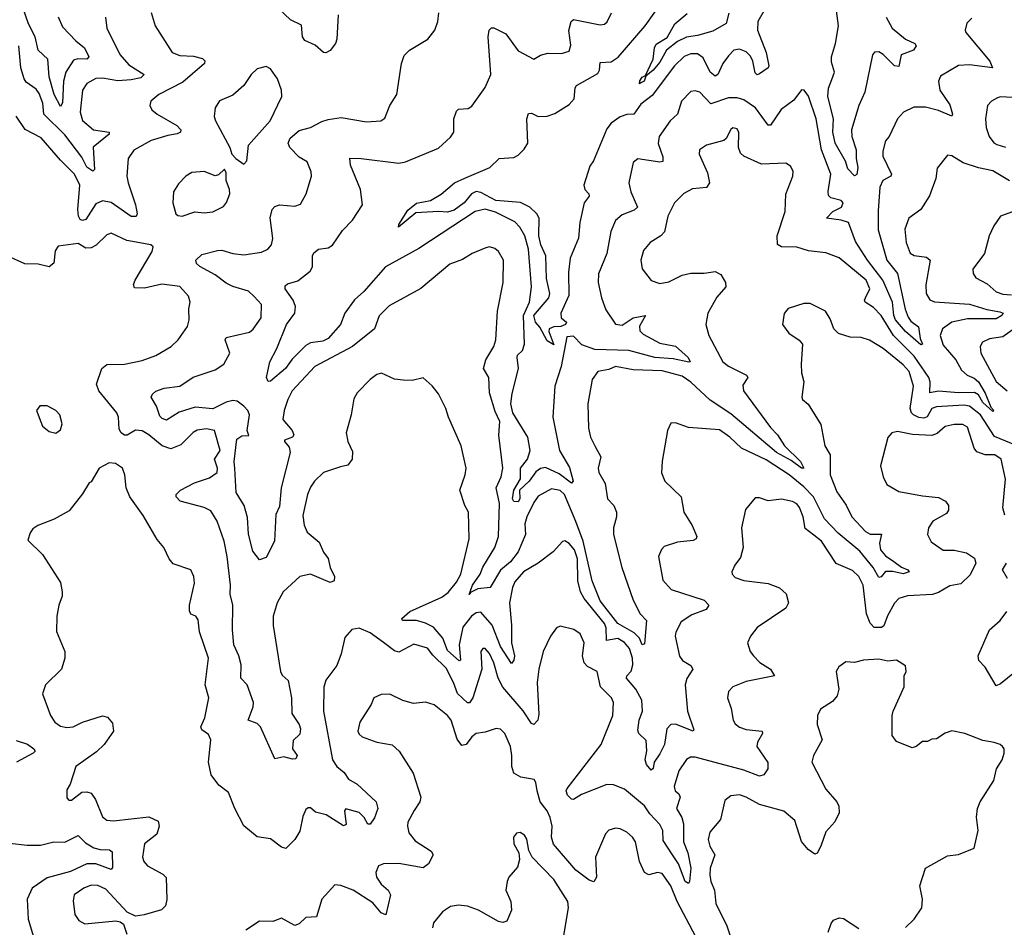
# Model space of a CAD drawing. Extents: x 1443846 to 1577407, y 839182 to 927291.
# Tile 287 of 535: x 1529261 to 1533712, y 852518 to 856623. Entities that reach past the tile are written whole.
import ezdxf

# ---------------------------------------------------------------- set-up
doc = ezdxf.new("R2010")
doc.units = 0

msp = doc.modelspace()

# ---------------------------------------------------------------- linework, layer by layer
at = {"layer": '0CON20XD'}
for points in [[(1531612.1, 855232.1), (1531593.2, 855255), (1531584.8, 855285), (1531653.6, 855365), (1531657.7, 855385), (1531643.1, 855453.1), (1531638.8, 855555), (1531617.3, 855605), (1531608.4, 855645), (1531609.2, 855725), (1531599.2, 855745), (1531567.2, 855775), (1531525, 855796.8), (1531413.3, 855805), (1531345, 855841.2), (1531325, 855845.2), (1531304.2, 855835.8), (1531269.8, 855795), (1531225, 855762.2), (1531195, 855752.1), (1531155, 855755.9), (1531051.3, 855748.7), (1530973.3, 855685), (1530975, 855696.7), (1531015, 855761.2), (1531055, 855792.9), (1531117.5, 855805), (1531165.8, 855834.2), (1531226.2, 855885), (1531273.2, 855906.8), (1531386, 855955), (1531428.8, 855995), (1531495, 856000), (1531515, 856010), (1531542.2, 856037.8), (1531557.8, 856065), (1531553.3, 856175), (1531561.3, 856198.7), (1531575, 856200.6), (1531605, 856184.5), (1531645, 856187.3), (1531680.9, 856199.1), (1531745, 856239.2), (1531767.3, 856265), (1531771.8, 856315), (1531777.8, 856325), (1531875, 856379.5), (1531882.7, 856395), (1531885, 856429.2), (1531935, 856432.8), (1531966.8, 856453.2), (1532087.9, 856595), (1532170.2, 856709.8)], [(1532655, 856715.7), (1532597.8, 856615), (1532596.9, 856575), (1532634.8, 856475), (1532648.2, 856415), (1532644.4, 856405), (1532605, 856377.8), (1532595, 856373.1), (1532585, 856382.5), (1532575.3, 856435), (1532565, 856457.5), (1532545, 856478.2), (1532515, 856490), (1532490, 856485), (1532465, 856460), (1532439.6, 856425), (1532417.6, 856375), (1532405, 856367.1), (1532381.9, 856385), (1532351.1, 856451.1), (1532325, 856468.7), (1532295, 856467.9), (1532265, 856456.1), (1532221.6, 856415), (1532120.4, 856279.6), (1532069.5, 856240.5), (1532037.3, 856195), (1532005, 856193.5), (1531975, 856184.3), (1531934.9, 856155.1), (1531915, 856128.8), (1531855.2, 855984.8), (1531839, 855961), (1531811.2, 855875), (1531815.4, 855855), (1531833.8, 855835), (1531835.4, 855825), (1531812.8, 855795), (1531793.8, 855706.2), (1531787.5, 855635), (1531749.6, 855545), (1531741.7, 855481.7), (1531742.8, 855375), (1531707.6, 855295), (1531708.9, 855275), (1531733.1, 855255), (1531728.5, 855245), (1531706.7, 855235), (1531675, 855234.1), (1531654.7, 855225), (1531652.8, 855212.7), (1531675, 855152), (1531645, 855171.1), (1531612.1, 855232.1)], [(1529435, 856635.7), (1529455, 856591.1), (1529515, 856526.7), (1529553.7, 856495), (1529573.8, 856455), (1529565.2, 856444.8), (1529523.8, 856446.2), (1529505, 856440), (1529470.4, 856385), (1529459.8, 856345), (1529455, 856246.7), (1529445, 856230.8), (1529417.7, 856285), (1529395.2, 856364.8), (1529389.2, 856445), (1529345.3, 856485), (1529331.5, 856545), (1529301.2, 856605), (1529275, 856677.7)], [(1530701.5, 856645), (1530695.3, 856535), (1530688.8, 856515), (1530665, 856484.4), (1530645, 856473.1), (1530635, 856474.4), (1530597.4, 856507.4), (1530549.6, 856529.6), (1530539.6, 856545), (1530535, 856597.8), (1530485, 856622.7), (1530429.6, 856675)], [(1533178.6, 856635), (1533205.6, 856585), (1533265, 856534.6), (1533307.5, 856515), (1533313.8, 856505), (1533301.4, 856485), (1533245, 856464.3), (1533235, 856410.8), (1533215, 856414.6), (1533165, 856466.2), (1533145, 856478.2), (1533125, 856475.5), (1533116.2, 856463.8), (1533081.1, 856295), (1533055, 856234.2), (1533021.4, 856125), (1533022.9, 856095), (1533041.9, 856035), (1533041.5, 855995), (1533049.5, 855955), (1533045, 855923.3), (1533035, 855916.2), (1533005, 855949.1), (1532993.4, 855983.4), (1532947, 856065), (1532937.3, 856115), (1532940.4, 856175), (1532913.5, 856275), (1532916.6, 856313.4), (1532931.9, 856351.9), (1532944.6, 856385), (1532930.3, 856430.3), (1532930.1, 856455), (1532948.8, 856515), (1532962.8, 856595), (1532950.6, 856685)], [(1529856, 856655), (1529874.2, 856595), (1529950, 856475), (1529985, 856461.1), (1530047.4, 856457.4), (1530087.7, 856447.7), (1530097.6, 856437.6), (1530097.1, 856425), (1529998.9, 856341.1), (1529890, 856285), (1529854.2, 856255), (1529849.2, 856235), (1529858, 856215), (1529882.5, 856195), (1529971.1, 856145), (1529989.4, 856125), (1529988.6, 856115), (1529973.8, 856106.2), (1529930.4, 856099.6), (1529855, 856076.8), (1529776.7, 856033.3), (1529751.9, 855995), (1529745.7, 855915), (1529751.1, 855885), (1529784.7, 855785), (1529792.7, 855745), (1529787.1, 855732.9), (1529765, 855733.1), (1529675, 855795.7), (1529635, 855803.8), (1529605, 855789.4), (1529560.3, 855719.7), (1529545, 855715.4), (1529535, 855719.6), (1529526.9, 855735), (1529524.4, 855765), (1529533.2, 855875), (1529509.2, 855925), (1529445, 855987.1), (1529358.5, 856088.5), (1529285.7, 856125.7), (1529245, 856187.1)], [(1529648.8, 856635), (1529655.4, 856585), (1529713.2, 856465), (1529755, 856419.2), (1529824.2, 856375), (1529809.4, 856360.6), (1529765, 856351.5)], [(1531863.1, 854693.1), (1531888.1, 854645), (1531876.4, 854595), (1531878.5, 854575), (1531907.1, 854525), (1531917.9, 854455), (1531947.5, 854425), (1531958.9, 854395), (1531959.4, 854375), (1531945.4, 854324.6), (1531945.4, 854294.6), (1531982.9, 854145), (1532035, 853997.1), (1532065.5, 853935), (1532094.4, 853905), (1532085, 853800), (1532075, 853795.8), (1532063.2, 853825), (1532039, 853849), (1531965, 853892), (1531885.6, 853995), (1531849.4, 854085), (1531808.9, 854265), (1531775, 854353.1), (1531723.3, 854475), (1531705, 854493.8), (1531665, 854500.3), (1531605, 854467.7), (1531585, 854439.4), (1531554.1, 854374.1), (1531545, 854342.5), (1531547.8, 854295), (1531514.6, 854215.4), (1531479.4, 854170.6), (1531435, 854133.6), (1531388.1, 854055), (1531331.4, 854048.6), (1531298.3, 854031.7), (1531293.3, 854023.3), (1531307.3, 854065), (1531343, 854115), (1531355, 854146.2), (1531408.9, 854235), (1531424.8, 854285), (1531430.4, 854435), (1531414.3, 854505), (1531438.1, 854555), (1531444.7, 854595), (1531426.8, 854743.2), (1531431.1, 854805), (1531410.6, 854850.6), (1531385.3, 854935), (1531382.2, 855005), (1531357.8, 855045), (1531368.9, 855085), (1531403.9, 855145), (1531413.8, 855175), (1531421.1, 855305), (1531446.5, 855435), (1531447.5, 855535), (1531425.6, 855575), (1531408.6, 855588.6), (1531385.5, 855595.5), (1531368.6, 855591.4), (1531306, 855565), (1531262.4, 855537.6), (1531205, 855516.7), (1531075, 855406.9), (1530930.9, 855329.1), (1530885.8, 855284.2), (1530864.6, 855225), (1530765, 855144.2), (1530595.7, 855055), (1530492.9, 854945), (1530473.8, 854905), (1530456.2, 854855), (1530450.8, 854815), (1530493.5, 854765), (1530500, 854745), (1530495, 854734.2), (1530458.6, 854721.4), (1530457.8, 854715), (1530479.5, 854689.5), (1530483.2, 854665), (1530443.9, 854505), (1530435, 854421.5), (1530419.2, 854385), (1530412.9, 854265), (1530375, 854190), (1530345, 854180), (1530315, 854218.8), (1530294.8, 854295.2), (1530291.2, 854371.2), (1530275.5, 854425.5), (1530239.7, 854485), (1530233.4, 854593.4), (1530230.3, 854625), (1530242.6, 854725), (1530265, 854741.4), (1530297.2, 854742.8), (1530290.2, 854765), (1530299.7, 854835), (1530293.1, 854855), (1530274.5, 854875), (1530245, 854896.8), (1530225, 854900.6), (1530195, 854892.6), (1530135, 854863.3), (1530055, 854870.5), (1529982, 854848), (1529925, 854811.5), (1529905, 854818.5), (1529895, 854830), (1529879.4, 854875), (1529855.8, 854915), (1529860.9, 854929.1), (1529877, 854943), (1529915, 854955.6), (1529985, 854965.5), (1530045, 855005.4), (1530145, 855039.1), (1530183.3, 855065), (1530211.5, 855115), (1530190, 855175), (1530193.8, 855185), (1530300.2, 855209.8), (1530316.6, 855223.4), (1530353.1, 855275), (1530354.3, 855335), (1530321.2, 855371.2), (1530295, 855395.8), (1530225, 855416.3), (1530195, 855431.4), (1530145, 855469.2), (1530075, 855506.7), (1530060.6, 855520.6), (1530058.1, 855535), (1530085, 855560.6), (1530155, 855578.9), (1530175, 855580.4), (1530225, 855565.4), (1530275, 855559.3), (1530355, 855571.1), (1530383.1, 855585), (1530399.4, 855605), (1530406.2, 855633.8), (1530393.6, 855726.4), (1530402.2, 855765), (1530415, 855777.8), (1530435, 855785.5), (1530505, 855779.4), (1530531.3, 855788.7), (1530556.9, 855835), (1530580, 855915), (1530579.2, 855935), (1530560, 855980), (1530525, 856001.8), (1530481.8, 856045), (1530475.5, 856065), (1530483.2, 856086.8), (1530525, 856122), (1530576.2, 856135), (1530627.1, 856162.9), (1530655, 856171.3), (1530715, 856180.4), (1530828.6, 856161.4), (1530894.3, 856165.7), (1530911.7, 856178.3), (1530934.5, 856235.5), (1530965.6, 856285), (1530986.5, 856425), (1530998.9, 856461.1), (1531022.5, 856485), (1531105.4, 856534.6), (1531137.5, 856575), (1531151.4, 856615), (1531156.4, 856653.6)], [(1533565, 856630), (1533542.5, 856607.5), (1533534.4, 856575), (1533537.8, 856565), (1533646.4, 856435), (1533658.8, 856405), (1533555, 856418.1), (1533505, 856415.4), (1533422.9, 856367.1), (1533413.9, 856345), (1533420.3, 856305), (1533465, 856237.5), (1533477.5, 856195), (1533475, 856186.7), (1533415, 856212.8), (1533355, 856227.7), (1533302.5, 856227.5), (1533255.8, 856205), (1533228.6, 856175), (1533191.2, 856095), (1533174.3, 856075), (1533162.1, 856027.9), (1533163.5, 856005), (1533201.8, 855925), (1533198.6, 855915), (1533163.5, 855895), (1533149.7, 855865), (1533141.2, 855758.8), (1533142.2, 855672.2), (1533180.4, 855535), (1533229, 855475), (1533263.8, 855313.8), (1533277.1, 855277.1), (1533289.3, 855259.3), (1533323.6, 855233.6), (1533331.7, 855181.7), (1533342.5, 855155), (1533335, 855152.5), (1533265, 855213.2), (1533219.8, 855265), (1533212, 855285), (1533205.9, 855345.9), (1533162.4, 855445), (1533093.3, 855535), (1533039.4, 855619.4), (1533007.7, 855705), (1532975, 855716.5), (1532908.8, 855725), (1532937.5, 855755), (1532976.4, 855775), (1532983.1, 855795), (1532975, 855805.5), (1532927.3, 855817.3), (1532917.8, 855827.8), (1532915.4, 855845.4), (1532928.2, 855925), (1532885.2, 856035), (1532861.4, 856175), (1532826.8, 856276.8), (1532806.7, 856305), (1532795, 856306.2), (1532761.1, 856258.9), (1532702.7, 856217.3), (1532655, 856145.5), (1532645, 856145.5), (1532586.8, 856225), (1532535, 856261.2), (1532505, 856269.1), (1532465, 856268.9), (1532385, 856242.5), (1532335.7, 856295), (1532315, 856301.5), (1532295, 856297.8), (1532253.1, 856255), (1532235, 856196), (1532200.8, 856165), (1532151.9, 856095), (1532147.6, 856062.4), (1532167.9, 856002.1), (1532167.7, 855982.3), (1532155, 855978.9), (1532055.6, 855994.4), (1532033.6, 855976.4), (1532014.3, 855885), (1532023.3, 855845), (1532053.1, 855775), (1532038.7, 855761.3), (1531985, 855740), (1531954.4, 855715), (1531932.9, 855665), (1531914.6, 855565.4), (1531877.2, 855472.8), (1531876.4, 855435), (1531890.5, 855365), (1531910.9, 855310.9), (1531955, 855245.7), (1531985, 855242), (1532035, 855273.7), (1532090, 855285), (1532063.3, 855236.7), (1532064.6, 855215), (1532080.1, 855200.1), (1532155, 855160.3), (1532225, 855146.9), (1532282.2, 855095), (1532292.5, 855075), (1532286.4, 855073.6), (1532215, 855089.4), (1532132.9, 855095), (1532015, 855126.6), (1531861, 855131), (1531802.1, 855152.1), (1531765, 855191.4), (1531735, 855188.7), (1531708.4, 855055), (1531679.8, 854965), (1531671.6, 854825), (1531701.8, 854675), (1531746.8, 854596.8), (1531763.6, 854535), (1531755, 854526.4), (1531699.4, 854569.4), (1531637.4, 854597.4), (1531615, 854593.5), (1531595, 854577.4), (1531564.7, 854535), (1531520, 854495), (1531521.8, 854455), (1531515, 854441.8), (1531495, 854444.1), (1531488.4, 854455), (1531495, 854494.3), (1531524.5, 854545.5), (1531525.6, 854595), (1531556.6, 854635), (1531568.8, 854675), (1531557.5, 854735), (1531489.6, 854845), (1531481.7, 854885), (1531487.6, 854932.4), (1531515.8, 855045), (1531509.2, 855095), (1531511.8, 855105), (1531533.4, 855126.6), (1531543.7, 855155), (1531538.4, 855285), (1531566, 855345), (1531574.8, 855415), (1531560.4, 855585), (1531545, 855645.6), (1531522.2, 855685), (1531499.4, 855709.4), (1531411.8, 855751.8), (1531365, 855765.6), (1531320, 855755), (1531065, 855588.8), (1530915, 855505.3), (1530816.9, 855393.1), (1530775, 855356.2), (1530731.3, 855295), (1530710.8, 855245), (1530655, 855180.7), (1530630.8, 855169.2), (1530575, 855162), (1530555, 855149.6), (1530492.3, 855087.7), (1530462.3, 855045), (1530395, 854988.1), (1530385, 854986.2), (1530377.1, 855005), (1530392.5, 855075), (1530423.9, 855136.1), (1530467.1, 855245), (1530505.5, 855295), (1530507.5, 855325), (1530497.7, 855355), (1530461.1, 855405), (1530460.9, 855419.1), (1530471.9, 855428.1), (1530517.8, 855442.2), (1530574.6, 855485.4), (1530584.5, 855505), (1530584.5, 855555), (1530591.3, 855568.7), (1530611.2, 855585), (1530655, 855590.8), (1530675, 855603.3), (1530720.8, 855669.2), (1530765, 855716.7), (1530810.4, 855785), (1530801.2, 855855), (1530756.1, 855965), (1530753.3, 855996.7), (1530804.6, 855995.4), (1530975, 855973.8), (1531005, 855980.8), (1531155, 856041.9), (1531208, 856092), (1531224.2, 856115), (1531222.9, 856175), (1531235, 856210), (1531245, 856218), (1531288.3, 856221.7), (1531305, 856232), (1531365, 856316.2), (1531391.1, 856375), (1531378.1, 856545), (1531384.1, 856575.9), (1531394, 856586), (1531405, 856586), (1531458.5, 856558.5), (1531515, 856482.9), (1531585, 856444), (1531615, 856462), (1531648.3, 856471.7), (1531709.7, 856470.3), (1531745, 856480), (1531752.5, 856507.5), (1531744, 856574), (1531754.7, 856615), (1531765, 856623.8), (1531885, 856600.4), (1531905, 856602.2), (1531916.7, 856613.3), (1531936, 856654)], [(1532466.8, 856653.2), (1532454.7, 856605.3), (1532395, 856571.8), (1532325, 856551.4), (1532275, 856544.5), (1532235, 856524.2), (1532184.5, 856485.5), (1532155, 856430.9), (1532125, 856394.7), (1532091.7, 856368.3), (1532084, 856345), (1532071.2, 856338.8), (1532063, 856333), (1532065, 856346), (1532075, 856362.5), (1532089.3, 856370.7), (1532124.5, 856445), (1532130.2, 856495), (1532138.1, 856511.9), (1532187.6, 856542.4), (1532222.2, 856605), (1532278.5, 856651.5)], [(1529765, 856351.5), (1529705, 856346.8), (1529635, 856358.7), (1529605, 856357.7), (1529564.5, 856335), (1529545.4, 856305), (1529534.2, 856205), (1529545, 856167.3), (1529595, 856124.7), (1529665.6, 856115), (1529665.5, 856105), (1529593.3, 856046.7), (1529599.1, 855945), (1529592.3, 855937.7), (1529565, 855955.3), (1529541.6, 856001.6), (1529465, 856102), (1529370.2, 856195), (1529366, 856245), (1529349.1, 856289.1), (1529335, 856308.8), (1529290.9, 856340.9), (1529281.5, 856355), (1529266.2, 856405), (1529257.8, 856505)], [(1530275, 855970), (1530287.5, 855985), (1530296, 856055), (1530392.7, 856165), (1530445.7, 856275), (1530444.3, 856305), (1530427.1, 856355), (1530395, 856400), (1530375, 856411.2), (1530335, 856400), (1530308, 856375), (1530274.4, 856325.6), (1530225, 856281.9), (1530165, 856255.7), (1530144.3, 856225), (1530140.8, 856185), (1530145.8, 856165), (1530211.2, 856045), (1530220, 856015), (1530237.5, 855995), (1530275, 855970)], [(1533775, 856269.4), (1533695, 856273.5), (1533680.6, 856269.4), (1533653.8, 856255), (1533636, 856235), (1533626.9, 856175), (1533629.5, 856135), (1533643.2, 856095), (1533665, 856065.5), (1533678.1, 856058.1), (1533716.9, 856046.9)], [(1533735, 855893.6), (1533659.4, 855939.4), (1533595, 855952.9), (1533526.1, 855976.1), (1533475, 856007.5), (1533455, 856010), (1533408.3, 855951.7), (1533403.1, 855905), (1533374, 855826), (1533334.2, 855765), (1533280.6, 855725), (1533262.2, 855675), (1533267.8, 855615), (1533286.9, 855566.9), (1533305, 855556.4), (1533359.6, 855549.6), (1533377.1, 855535), (1533356.6, 855423.4), (1533358.9, 855385), (1533375, 855355.7), (1533396.9, 855346.9), (1533555, 855336.9), (1533632.5, 855312.5), (1533691.7, 855301.7), (1533706.5, 855295), (1533700.7, 855285), (1533675, 855269.8), (1533545, 855269.2), (1533475, 855254.8), (1533432.7, 855225), (1533421.6, 855195), (1533435, 855151.2), (1533492.2, 855085), (1533518.1, 855038.1), (1533543.9, 855015), (1533575, 855001.6), (1533595.2, 854985), (1533625, 854934.4), (1533650.5, 854870.5), (1533663.8, 854855), (1533659.7, 854850.3), (1533615, 854891.6), (1533595.5, 854925.5), (1533576.6, 854936.6), (1533505, 854935.3), (1533415, 854943.2), (1533375.6, 854935.6), (1533377.1, 854985), (1533371.2, 855005), (1533305, 855100.7), (1533211, 855195), (1533155, 855285.3), (1533120.7, 855320.7), (1533082.9, 855345), (1533079.6, 855355), (1533084.4, 855365.6), (1533103.4, 855405), (1533087.7, 855445), (1532965, 855546.5), (1532905, 855568.9), (1532827, 855577), (1532773.4, 855593.4), (1532705, 855595.6), (1532686.4, 855606.4), (1532684.7, 855645), (1532720.8, 855755), (1532724.1, 855834.1), (1532755.5, 855915), (1532757.2, 855937.2), (1532745, 855961.2), (1532725, 855974.2), (1532615, 855969.6), (1532534.4, 856005), (1532520, 856020), (1532510, 856045), (1532512.1, 856112.1), (1532505, 856129.2), (1532485, 856134.2), (1532475, 856125.8), (1532454.5, 856085.5), (1532443.7, 856076.3), (1532365, 856055.6), (1532334.4, 856035), (1532331.9, 856015), (1532370.6, 855930.6), (1532378.9, 855885), (1532365, 855864.3), (1532301.9, 855858.1), (1532263.1, 855836.9), (1532220.6, 855795), (1532190.5, 855735), (1532176.4, 855663.6), (1532158.6, 855645), (1532110.6, 855615), (1532081.3, 855578.7), (1532068.5, 855535), (1532075.5, 855495.5), (1532115, 855443.8), (1532155, 855430), (1532195, 855437.5), (1532255, 855466.8), (1532295, 855476.7), (1532355, 855476.9), (1532405, 855484.6), (1532429.8, 855469.8), (1532452.2, 855435), (1532453.1, 855415), (1532412.8, 855367.2), (1532371.4, 855295), (1532363.3, 855245), (1532375.6, 855195), (1532438.9, 855075), (1532465, 855055.6), (1532546.2, 855015), (1532552, 855005), (1532530.5, 854969.5), (1532532.3, 854945), (1532655, 854777.7), (1532687.1, 854745), (1532717.6, 854695), (1532790.3, 854625), (1532805.5, 854595), (1532795, 854594.7), (1532748.5, 854628.5), (1532681.9, 854665), (1532475, 854839.8), (1532381.9, 854901.9), (1532295, 854984.2), (1532255, 855011.1), (1532165, 855034.3), (1532035, 855039.3), (1531955, 855054.1), (1531925, 855041.5), (1531875, 855031.8), (1531849.2, 854995), (1531829.2, 854885), (1531832.1, 854775), (1531841.1, 854735), (1531863.1, 854693.1)], [(1529995, 855734.4), (1530053.6, 855753.6), (1530095, 855748.8), (1530135, 855754.3), (1530182.1, 855777.9), (1530196.7, 855796.7), (1530210.8, 855835), (1530210, 855855), (1530193.8, 855895), (1530195, 855930), (1530186.7, 855946.7), (1530159.2, 855920.8), (1530145, 855916.2), (1530095, 855936.5), (1530038.7, 855931.3), (1530012, 855915), (1529978.9, 855881.1), (1529956.7, 855845), (1529953.1, 855795), (1529967.5, 855745), (1529976.8, 855736.8), (1529995, 855734.4)], [(1533815, 855778.5), (1533695, 855733.8), (1533665, 855691.2), (1533643.1, 855645), (1533622.9, 855565), (1533570, 855495), (1533571.4, 855475), (1533582.9, 855455), (1533635, 855428.2), (1533675, 855392.3), (1533705, 855381.8), (1533745, 855378.6)], [(1531605, 854165.5), (1531538.5, 854125), (1531500.1, 854079.9), (1531488.8, 854055), (1531474.7, 853985), (1531484.1, 853885), (1531484, 853804), (1531497.7, 853745), (1531495, 853726), (1531485, 853710.6), (1531435, 853787.1), (1531396.4, 853885), (1531345, 853942.4), (1531325, 853939.7), (1531303.9, 853925), (1531264.2, 853875), (1531248.5, 853795), (1531254.3, 853725.7), (1531247.2, 853722.8), (1531195, 853769.8), (1531173.2, 853825), (1531132, 853875), (1531095, 853893.7), (1531055, 853904.8), (1530991.9, 853905), (1530989.2, 853915), (1531024.6, 853945.4), (1531169.6, 854010.4), (1531197.7, 854032.3), (1531235, 854079.2), (1531254.7, 854115), (1531292.5, 854275), (1531289.4, 854395), (1531273.3, 854425), (1531250.5, 854495), (1531275.5, 854565), (1531279.1, 854595), (1531256.9, 854695), (1531198.8, 854825), (1531187.5, 854865), (1531155, 854930), (1531125, 854967.5), (1531085, 855002.5), (1531035, 854991.2), (1530995, 854991.9), (1530955, 854997.1), (1530896.1, 855023.9), (1530875, 855018), (1530845, 854996), (1530786.2, 854935), (1530771.2, 854908.8), (1530760, 854835), (1530737.5, 854755), (1530744.2, 854715), (1530765, 854670), (1530764.2, 854635), (1530745, 854608.6), (1530710.9, 854600.9), (1530635, 854574.4), (1530594.4, 854535), (1530575, 854508), (1530561.5, 854475), (1530540.9, 854380.9), (1530546.5, 854336.5), (1530561.4, 854305), (1530615, 854259.2), (1530634.4, 854215), (1530655, 854186), (1530664.8, 854144.8), (1530683.5, 854105), (1530682.9, 854085), (1530665, 854077.9), (1530575, 854114.6), (1530528, 854105), (1530452.5, 854035), (1530425, 853985.7), (1530407.1, 853925), (1530406.5, 853883.5), (1530440, 853675), (1530448.2, 853658.2), (1530475, 853633.3), (1530489.6, 853555), (1530492.1, 853485), (1530525.2, 853435.2), (1530531.3, 853415), (1530528, 853392), (1530496.8, 853363.2), (1530494.3, 853325), (1530515.6, 853295), (1530509.6, 853280.4), (1530495, 853278.5), (1530455, 853289.3), (1530415, 853279.2), (1530349.4, 853425), (1530335, 853438.9), (1530294.4, 853454.4), (1530316.9, 853515), (1530318.5, 853535), (1530289.1, 853615), (1530260.8, 853645), (1530261.8, 853705), (1530251.9, 853745), (1530229.7, 853795), (1530223.8, 853863.8), (1530225.3, 853975), (1530212.5, 854025), (1530214.1, 854065), (1530199.4, 854195), (1530185, 854263.8), (1530154, 854354), (1530125, 854401.1), (1530095, 854416.8), (1529986.7, 854445), (1529968, 854465), (1529968.8, 854475), (1529988.8, 854495), (1530051.3, 854528.7), (1530119, 854551), (1530153.5, 854575), (1530155.5, 854595), (1530141.9, 854635), (1530167.5, 854675), (1530142.5, 854765), (1530105, 854772.1), (1530064.1, 854765.9), (1530045, 854755.5), (1529989.6, 854700.4), (1529945, 854682.5), (1529905, 854694.8), (1529845, 854745.9), (1529815, 854763.6), (1529785, 854766.4), (1529746.6, 854743.4), (1529735, 854743.8), (1529719.5, 854755), (1529711.6, 854771.6), (1529707.9, 854825), (1529700.7, 854845), (1529618.5, 854945), (1529608.9, 854975), (1529632.9, 855045), (1529655, 855062.7), (1529735, 855064.5), (1529815, 855081.2), (1529875.9, 855104.1), (1529945.8, 855144.2), (1529977.8, 855175), (1530020.4, 855235), (1530026.7, 855265), (1530025.3, 855315), (1530031.1, 855345), (1530025, 855372), (1529985, 855415.8), (1529903.7, 855426.3), (1529825, 855408.8), (1529780.9, 855410.9), (1529776.4, 855425), (1529782.9, 855445), (1529860, 855575), (1529864, 855595), (1529854.3, 855604.3), (1529744.8, 855624.8), (1529675, 855658.1), (1529655, 855649.5), (1529607.4, 855602.6), (1529585, 855590.6), (1529560.3, 855590.3), (1529525, 855611.1), (1529435, 855598), (1529422.2, 855577.8), (1529415, 855521.2), (1529395, 855505.7), (1529345, 855517.8), (1529285, 855518.6), (1529205, 855554.3)], [(1533769.7, 854695), (1533667.8, 854737.8), (1533605, 854836.2), (1533555, 854874.8), (1533529.1, 854879.1), (1533405, 854872.1), (1533385, 854864.2), (1533363.1, 854826.9), (1533348.8, 854821.2), (1533325, 854823.1), (1533301.4, 854835), (1533292.1, 854845), (1533287, 854865), (1533301.1, 854965), (1533281.5, 855031.5), (1533255, 855062.4), (1533165, 855136), (1533103.1, 855173.1), (1533065, 855185.6), (1533015, 855187.3), (1532963, 855203), (1532942, 855225), (1532925, 855270), (1532904.2, 855304.2), (1532835, 855340), (1532805, 855339.2), (1532735, 855316.7), (1532716.1, 855293.9), (1532710, 855245), (1532737.5, 855205), (1532784.1, 855174.1), (1532800, 855155), (1532794.2, 855065), (1532795.8, 855025), (1532805.7, 854985), (1532796.2, 854915), (1532800, 854905), (1532825, 854883.8), (1532882.1, 854792.1), (1532900.6, 854695), (1532924.4, 854654.4), (1532924.7, 854565), (1532955, 854486.9), (1532996.8, 854426.8), (1533022.8, 854375), (1533085, 854308), (1533105.7, 854295.7), (1533156.2, 854296.2), (1533147.1, 854255), (1533151.6, 854225), (1533175, 854198), (1533212.8, 854172.8), (1533246.6, 854146.6), (1533275.7, 854135), (1533281.1, 854125), (1533255, 854116.1), (1533207.4, 854127.4), (1533175, 854126.8), (1533155, 854102.9), (1533145, 854100.6), (1533118.8, 854145), (1533058.5, 854218.5), (1532960.3, 854300.3), (1532898.7, 854365), (1532849.5, 854465), (1532805, 854510), (1532739.2, 854565), (1532635, 854632.4), (1532524.2, 854684.2), (1532471.1, 854735), (1532425, 854767.5), (1532285, 854778.6), (1532225, 854798.8), (1532205, 854797.5), (1532190, 854765), (1532165.8, 854625.8), (1532162.9, 854572.9), (1532177.5, 854535), (1532250.8, 854465), (1532263.3, 854395), (1532300.4, 854335), (1532322.2, 854285), (1532318.6, 854275), (1532305, 854267.5), (1532235, 854260), (1532175, 854240), (1532162.7, 854227.3), (1532148.8, 854195), (1532168.3, 854088.3), (1532206.7, 854045), (1532355, 853997.3), (1532375.6, 853975), (1532364, 853955), (1532299.7, 853930.3), (1532251.2, 853898.8), (1532227.4, 853852.6), (1532224.5, 853835), (1532243.8, 853743.8), (1532257.1, 853725), (1532295, 853701.4), (1532303.6, 853685), (1532276.3, 853643.7), (1532269.7, 853615), (1532279.5, 853495), (1532308.6, 853411.4), (1532305, 853404.5), (1532225.8, 853435.8), (1532205, 853434.6), (1532186, 853415), (1532175.2, 853345), (1532155, 853301.6), (1532129.2, 853265), (1532125, 853236.7), (1532115, 853228), (1532094.8, 853254.8), (1532089.1, 853275), (1532095.4, 853315.4), (1532092.5, 853362.5), (1532060, 853395), (1532055, 853410), (1532060.8, 853455), (1532075.8, 853495), (1532073.3, 853545), (1532046.6, 853595), (1532004.1, 853645), (1532006.1, 853655), (1532025, 853675.5), (1532033.3, 853705), (1532031.3, 853735), (1532018.2, 853778.2), (1531995, 853805.7), (1531965, 853823.7), (1531913.5, 853815), (1531911.5, 853871.5), (1531905, 853891.5), (1531813.4, 854005), (1531796.7, 854035), (1531784.4, 854085), (1531782.2, 854185), (1531768.4, 854225), (1531745, 854253.5), (1531725, 854265.6), (1531715, 854262.9), (1531673.3, 854216.7), (1531605, 854165.5)], [(1533785, 855246.3), (1533705, 855189.2), (1533645, 855179.6), (1533614, 855165), (1533603.1, 855145), (1533605.5, 855115), (1533675, 854986.2), (1533725.4, 854945)], [(1529425, 854753.3), (1529445, 854767.5), (1529453.8, 854795), (1529442, 854835), (1529425, 854856), (1529385, 854876.2), (1529353, 854877), (1529337.5, 854855), (1529364, 854785), (1529395, 854760), (1529425, 854753.3)], [(1533715, 854381.4), (1533704.7, 854415), (1533717.6, 854545), (1533697.8, 854635), (1533668.8, 854655), (1533625, 854655.4), (1533587.6, 854667.6), (1533575.3, 854685.3), (1533545, 854780.6), (1533525, 854791.3), (1533485, 854791.6), (1533445, 854783.2), (1533408, 854752), (1533385, 854742.7), (1533296.5, 854746.5), (1533229.7, 854760.3), (1533203.3, 854755), (1533185, 854732.5), (1533151.9, 854605), (1533164.4, 854555), (1533180.3, 854520.3), (1533235, 854489.2), (1533341.4, 854468.6), (1533415, 854461.1), (1533446, 854445), (1533460, 854425), (1533460, 854405), (1533451.3, 854388.7), (1533389.2, 854355), (1533369.2, 854325), (1533364.3, 854295), (1533380.7, 854260.7), (1533435, 854223.6), (1533485, 854223.3), (1533541.7, 854211.7), (1533577.8, 854187.8), (1533583.1, 854165), (1533557.6, 854112.4), (1533515, 854072), (1533465, 854062.9), (1533415, 854031.4), (1533387.6, 854022.4), (1533275, 854016.3), (1533235, 854004.6), (1533216, 853984), (1533183.5, 853926.5), (1533168, 853882), (1533156.6, 853873.4), (1533123.6, 853873.6), (1533105, 853892.9), (1533089.6, 853935), (1533073.3, 854065), (1533054.1, 854105), (1533025, 854132.3), (1532952.6, 854162.6), (1532885, 854264.4), (1532851.2, 854291.2), (1532812.3, 854322.3), (1532802.7, 854375), (1532786.6, 854416.6), (1532773.5, 854433.5), (1532755, 854443.1), (1532705, 854454.5), (1532645, 854446.9), (1532605, 854460), (1532585, 854460), (1532542.5, 854407.5), (1532524.4, 854325), (1532530.8, 854235), (1532520, 854190), (1532493.1, 854155), (1532480.8, 854125), (1532482.5, 854115), (1532495, 854100), (1532535, 854085.6), (1532645, 854072.5), (1532695, 854053.1), (1532726.2, 854026.2), (1532736.9, 853985), (1532725, 853961.4), (1532595, 853874.3), (1532564.4, 853835), (1532550.8, 853805), (1532562.5, 853765), (1532578, 853745), (1532606.9, 853715), (1532655.7, 853685), (1532673.3, 853655), (1532545, 853629.2), (1532484.5, 853605.5), (1532465.6, 853584.4), (1532461.4, 853555), (1532477.6, 853507.6), (1532485.6, 853455), (1532495, 853437.5), (1532515, 853422.7), (1532545, 853412.9), (1532617.5, 853405), (1532618.8, 853395), (1532596.5, 853355), (1532593.8, 853335), (1532642.9, 853262.9), (1532643.7, 853235), (1532625, 853207.8), (1532605, 853201.7), (1532535, 853228.7), (1532315, 853286.7), (1532293.2, 853286.8), (1532275, 853276.2), (1532241.4, 853225), (1532218.9, 853155), (1532224.5, 853135), (1532241.1, 853121.1), (1532247, 853107), (1532230.7, 853055), (1532254.2, 853014.2), (1532262.4, 852985), (1532262.2, 852905), (1532281.4, 852855), (1532295.2, 852785), (1532289.2, 852725), (1532284.5, 852715.5), (1532268.6, 852725), (1532239.1, 852805), (1532212.8, 852845), (1532170.6, 852910.6), (1532167.8, 852955), (1532155, 852982), (1532110.3, 853030.3), (1532085, 853067.8), (1531995, 853142.3), (1531945, 853161.8), (1531915, 853163.2), (1531801.4, 853118.6), (1531765, 853096), (1531755, 853097.5), (1531737.8, 853115), (1531732.1, 853135), (1531735.5, 853145), (1531889.7, 853345), (1531942.3, 853475), (1531945.5, 853535), (1531936.7, 853555), (1531886.8, 853605), (1531871.4, 853675), (1531828, 853698), (1531813.4, 853713.4), (1531805.9, 853745), (1531812.7, 853805), (1531794.6, 853844.6), (1531766.7, 853865), (1531705, 853880), (1531688, 853872), (1531660.8, 853835), (1531626.9, 853765), (1531607.9, 853685), (1531600.7, 853625), (1531607.9, 853482.1), (1531602.7, 853455), (1531585, 853435.7), (1531575, 853440), (1531537.1, 853497.1), (1531444.4, 853604.4), (1531423.9, 853645), (1531405, 853713.3), (1531385, 853756.9), (1531365, 853779.4), (1531355, 853778.1), (1531345.4, 853764.6), (1531350, 853685), (1531309.7, 853555), (1531295, 853532.9), (1531285, 853532.9), (1531240.6, 853575), (1531222.7, 853625), (1531189.3, 853689.3), (1531128.8, 853748.8), (1531105, 853780.5), (1531042.2, 853797.8), (1530975, 853761.8), (1530955, 853768.8), (1530905, 853806.6)], [(1530905, 853806.6), (1530845, 853850), (1530795, 853870), (1530763.3, 853865), (1530730.9, 853829.1), (1530714.5, 853755), (1530695, 853701.2), (1530644.4, 853635), (1530635.5, 853604.5), (1530634.7, 853494.7), (1530675.4, 853275), (1530694.6, 853245), (1530728, 853218), (1530747.2, 853187.2), (1530786.7, 853165), (1530872.5, 853085), (1530879.6, 853055), (1530865, 853012.5), (1530845, 852984.2), (1530835, 852984.2), (1530818.1, 853015), (1530795, 853037.3), (1530735.9, 853054.1), (1530729.2, 853045), (1530736.7, 852983.3), (1530725, 852977.1), (1530646.8, 853026.8), (1530597.8, 853037.8), (1530575, 853058.8), (1530565, 853058.8), (1530555, 853050), (1530541.7, 853018.3), (1530526.8, 852953.2), (1530505.5, 852915), (1530465, 852874.5), (1530445, 852880.6), (1530395, 852917.1), (1530335, 852926.2), (1530275, 852976), (1530233.1, 853055), (1530205, 853128), (1530161.3, 853161.3), (1530126.7, 853206.7), (1530114.7, 853265.3), (1530125.5, 853365), (1530115, 853389.2), (1530085, 853410.8), (1530079.4, 853425), (1530097.7, 853465), (1530116.9, 853555), (1530099.5, 853615), (1530115.4, 853735), (1530074.6, 853854.6), (1530067.8, 853907.8), (1530056.7, 853925), (1530034.5, 853934.5), (1530029.1, 853949.1), (1530028.1, 853975), (1530050.9, 854075), (1530048.5, 854105), (1530034.5, 854134.5), (1529955, 854161.2), (1529936.2, 854185), (1529912.5, 854235), (1529882.3, 854272.3), (1529819.9, 854379.9), (1529759.5, 854465), (1529742.2, 854505), (1529736, 854565), (1529726, 854595), (1529694.3, 854615.7), (1529665, 854619.2), (1529620, 854595), (1529585, 854532.5), (1529575, 854527.5), (1529545, 854478.8), (1529485, 854402), (1529416.8, 854363.2), (1529342.5, 854335), (1529320.7, 854319.3), (1529308.3, 854301.7), (1529298.3, 854268.3), (1529365, 854203.3), (1529445, 854076.7), (1529453.8, 854035), (1529453.3, 854015), (1529437.5, 853975), (1529428.8, 853925), (1529427.5, 853855), (1529465.8, 853765), (1529465.8, 853735), (1529450, 853685), (1529378, 853615), (1529364.2, 853574.2), (1529400, 853475), (1529420, 853445), (1529445, 853428.1), (1529475, 853421.1), (1529502.5, 853425), (1529544.6, 853445.4), (1529635, 853474.4), (1529657.6, 853467.6), (1529681.1, 853441.1), (1529685.6, 853405), (1529643.3, 853345), (1529608.1, 853311.9), (1529514.3, 853245), (1529490, 853165), (1529475, 853140), (1529473.6, 853103.6), (1529483, 853093), (1529495, 853093.3), (1529541.7, 853128.3), (1529565, 853130.5), (1529584, 853124), (1529604.6, 853095), (1529635, 853018), (1529655, 853002.2), (1529685, 852999.5), (1529845, 853018.1), (1529887.5, 852997.5), (1529891.2, 852975), (1529881.7, 852938.3), (1529825.4, 852894.6), (1529816.5, 852835), (1529822.2, 852815), (1529839.4, 852795), (1529908, 852758), (1529923.3, 852743.3), (1529926.1, 852643.9), (1529920, 852615), (1529902.9, 852597.1), (1529823.6, 852573.6), (1529785, 852568.5), (1529746.8, 852586.8), (1529650.3, 852690.3), (1529615, 852706.1), (1529585, 852708.5), (1529551.4, 852695), (1529508.1, 852665), (1529502.6, 852637.4), (1529510, 852575), (1529528.1, 852548.1), (1529555, 852533.8), (1529696.4, 852546.4), (1529715, 852542.9), (1529731.2, 852531.2), (1529746.2, 852486.2)], [(1533725.8, 854095), (1533704, 854135), (1533721.2, 854165)], [(1533813.8, 853715), (1533695, 853618.8), (1533675, 853610), (1533625, 853693.8), (1533596.2, 853725), (1533594, 853745), (1533645, 853863.8), (1533693.8, 853905), (1533723.8, 853946.2)], [(1533265, 852516.9), (1533305, 852554.4), (1533339.1, 852605), (1533342.1, 852645), (1533330.5, 852705), (1533355, 852785.8), (1533455, 852841.2), (1533505, 852846.7), (1533576, 852875), (1533593.1, 852955), (1533586.4, 853016.4), (1533590, 853055), (1533602.2, 853085), (1533665, 853181.2), (1533676.7, 853235), (1533701.5, 853275), (1533710.8, 853305), (1533711.2, 853325), (1533703.8, 853335), (1533693.3, 853345), (1533665.8, 853354.2), (1533615, 853361.9), (1533534.1, 853394.1), (1533475, 853407.1), (1533445, 853396.5), (1533405, 853370), (1533385, 853368.8), (1533365, 853358), (1533342.3, 853357.7), (1533314.1, 853335.9), (1533295, 853329.2), (1533225, 853358.8), (1533205.5, 853385.5), (1533205.6, 853475), (1533209.4, 853495), (1533259.2, 853605), (1533258.8, 853655), (1533268.8, 853675), (1533265, 853700), (1533224.2, 853725.8), (1533185, 853721.1), (1533145, 853730.9), (1533075, 853725.5), (1533035, 853715.7), (1532995, 853718.8), (1532964.3, 853695.7), (1532951.4, 853675), (1532964.6, 853595), (1532956.7, 853565), (1532935, 853538.9), (1532881.4, 853505), (1532866.9, 853475), (1532865.7, 853435), (1532888.1, 853365), (1532850, 853295), (1532842.5, 853265), (1532905, 853142.5), (1532954.5, 853085), (1532963.6, 853065), (1532965.5, 853035), (1532945.4, 852994.6), (1532905, 852950), (1532882.5, 852885), (1532866.3, 852853.7), (1532855, 852848.6), (1532825, 852869.5), (1532795, 852905.7), (1532765, 853001.4), (1532715, 853042.7), (1532605, 853072.7), (1532545, 853106.5), (1532515, 853116.5), (1532475, 853112.9), (1532448.5, 853091.5), (1532428.9, 853005), (1532381.4, 852948.6), (1532373.5, 852915), (1532381.5, 852885), (1532403.2, 852845), (1532382.7, 852785), (1532380.8, 852755), (1532385.4, 852725), (1532402, 852685), (1532407.5, 852625), (1532457.1, 852525), (1532484.5, 852445)], [(1532318.2, 852475), (1532232.5, 852635), (1532205, 852705.5), (1532165, 852761.4), (1532145, 852766), (1532105, 852755.6), (1532085, 852765.6), (1532063.1, 852815), (1532044.7, 852904.7), (1532031.9, 852925), (1532005, 852948.1), (1531975, 852963.3), (1531955, 852965.5), (1531925, 852956.7), (1531909.8, 852940.2), (1531864.6, 852835.4), (1531868.1, 852745), (1531856.1, 852723.9), (1531835, 852731.2), (1531775, 852775.4), (1531673.8, 852893.9), (1531665.2, 852925), (1531667.6, 852975), (1531659.5, 853015), (1531645, 853044.4), (1531613.2, 853085), (1531600, 853135), (1531595, 853172.5), (1531586.8, 853186.8), (1531526.4, 853196.4), (1531494.3, 853215), (1531485.6, 853245), (1531486.4, 853295), (1531479.5, 853335), (1531454.4, 853394.4), (1531435, 853414), (1531415, 853417.5), (1531365, 853400), (1531325, 853393.6), (1531305, 853379.5), (1531278.9, 853345), (1531260.5, 853340.5), (1531238.1, 853368.1), (1531211.5, 853455), (1531195, 853475.4), (1531135, 853523.5), (1531095.5, 853535.5), (1531040.7, 853530.7), (1530993.4, 853543.4), (1530935, 853572), (1530895, 853571.2), (1530862, 853555), (1530850, 853525), (1530799.4, 853445), (1530789.4, 853405), (1530795, 853391.2), (1530809.7, 853379.7), (1530875, 853354.4), (1530945, 853342.5), (1530976, 853315), (1531039.1, 853215), (1531074.3, 853105.7), (1531070.5, 853085), (1531045, 853045.8), (1531016.2, 852993.8), (1531013.5, 852975), (1531020.9, 852945), (1531048.7, 852908.7), (1531121.9, 852861.9), (1531130, 852845), (1531109.2, 852805), (1531085, 852786.7), (1530975, 852806.1), (1530905, 852804.5), (1530883.5, 852795), (1530871.8, 852765), (1530874.6, 852745), (1530895, 852713.1), (1530926.2, 852686.2), (1530937.1, 852665), (1530915.6, 852574.4), (1530895, 852582.9), (1530857.7, 852627.7), (1530769.2, 852685), (1530713.6, 852706.4), (1530685, 852710), (1530627.5, 852645), (1530603.3, 852565), (1530555, 852562.5), (1530525, 852534), (1530505, 852525.7), (1530445, 852559.2), (1530405.4, 852544.6), (1530344.7, 852545.3), (1530283.8, 852505)], [(1529245, 853363.1), (1529296.5, 853346.5), (1529325.6, 853325), (1529330.6, 853315), (1529322.5, 853305), (1529246.7, 853265)], [(1529215, 852898.9), (1529295, 852888.7), (1529355, 852888.9), (1529415, 852903.6), (1529465, 852902.2), (1529525, 852932.2), (1529559, 852899), (1529597, 852877), (1529625, 852868.9), (1529667.6, 852867.6), (1529678.7, 852858.7), (1529681.3, 852788.7), (1529675, 852778.9), (1529605.4, 852805.4), (1529565, 852805.5), (1529490.4, 852769.6), (1529385, 852741.9), (1529317.5, 852695), (1529295.5, 852645), (1529299.4, 852555), (1529323.1, 852475)], [(1531715.5, 852445), (1531742.3, 852605), (1531738.8, 852635), (1531675, 852734.4), (1531577.1, 852835), (1531561.9, 852865), (1531553.6, 852916.4), (1531543.8, 852935), (1531523.8, 852946.2), (1531506.4, 852943.6), (1531493.9, 852926.1), (1531494.2, 852895), (1531518, 852855), (1531520.8, 852825), (1531510.9, 852789.1), (1531472.9, 852745), (1531464.2, 852725), (1531459.2, 852685), (1531481.2, 852635), (1531484, 852595), (1531463.3, 852545), (1531445, 852539.2), (1531425, 852544.3), (1531334.7, 852594.7), (1531285, 852612.9), (1531245, 852617.3), (1531208.6, 852611.4), (1531171.7, 852588.3), (1531131.7, 852538.3), (1531126.9, 852515)], [(1532916.1, 852495), (1532929.2, 852535), (1532940.1, 852549.9), (1532965, 852560.8), (1532985, 852557.1), (1533055, 852512.5)]]:
    msp.add_lwpolyline(points, dxfattribs=at)

doc.saveas('drawing.dxf')
